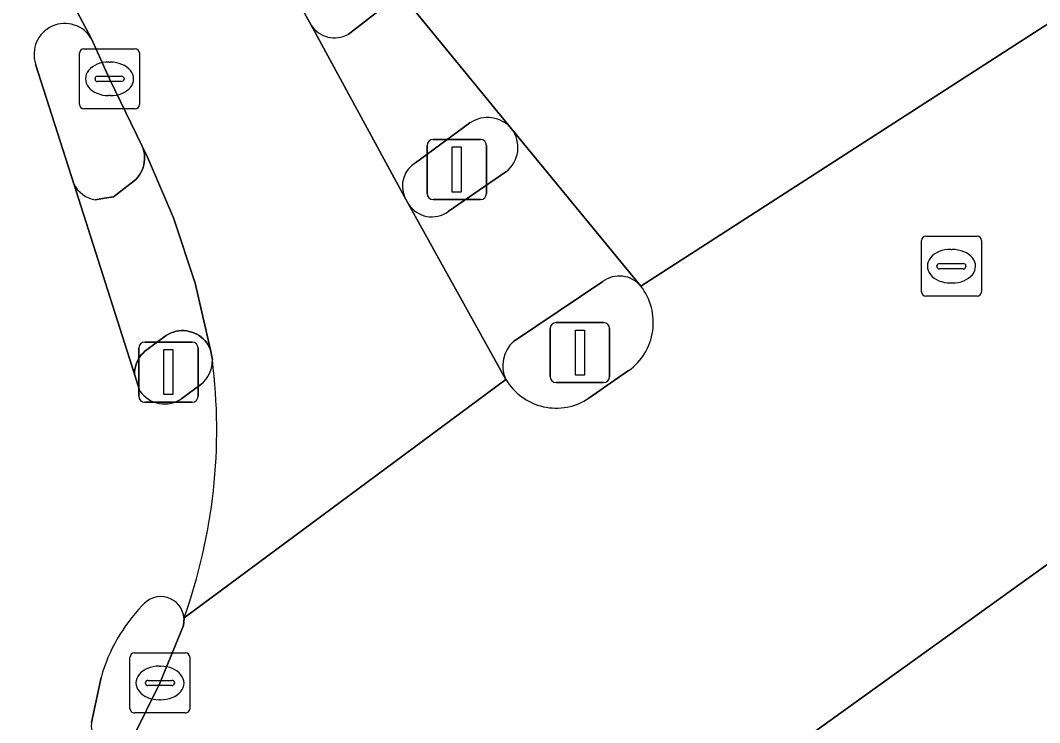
# Model space of a CAD drawing. Extents: x 157445 to 158888, y 383061 to 384688.
# Drawn here: x 158330.73 to 158347.73, y 383478.75 to 383490.44 of the extents above; entities that cross this region are included whole.
import ezdxf

# ---------------------------------------------------------------- set-up
doc = ezdxf.new("R2010")
doc.units = 0
for name, color, linetype in [('IMGEO_Fietspad_gesloten', 7, 'Continuous'), ('IMGEO_Fietspad_open', 7, 'Continuous'), ('IMGEO_Kolk', 7, 'Continuous'), ('IMGEO_Lichtmast', 7, 'Continuous'), ('IMGEO_Rijbaan_lokaal_gesloten', 7, 'Continuous'), ('IMGEO_Rijbaan_regionaal_gesloten', 7, 'Continuous'), ('IMGEO_Rioolput', 7, 'Continuous'), ('IMGEO_Verkeerseiland_open', 7, 'Continuous'), ('IMGEO_Verkeersregelinstallatiepaal', 7, 'Continuous'), ('IMGEO_Voetpad_open', 7, 'Continuous')]:
    doc.layers.add(name, color=color, linetype=linetype)

msp = doc.modelspace()

# ---------------------------------------------------------------- linework, layer by layer
at = {"layer": 'IMGEO_Fietspad_gesloten'}
for points in [[(158331.917, 383490.135), (158329.43, 383494.808), (158328.479, 383494.41), (158329.05, 383492.375), (158330.382, 383483.462), (158330.407, 383483.209), (158330.414, 383482.887), (158330.392, 383482.565), (158330.341, 383482.247), (158330.262, 383481.934), (158330.156, 383481.63), (158330.022, 383481.336), (158329.863, 383481.056), (158329.679, 383480.791), (158329.473, 383480.543), (158327.184, 383478.425), (158324.124, 383476.02), (158320.807, 383473.754), (158313.544, 383468.837), (158299.555, 383459.239)], [(158332.725, 383484.27), (158332.635, 383484.551), (158331.622, 383487.721), (158330.986, 383489.718)], [(158333.738, 383484.382), (158333.422, 383484.146)], [(158331.918, 383478.747), (158332.077, 383479.501)]]:
    msp.add_lwpolyline(points, dxfattribs=at)
for centre, radius, start, end in [((158331.472, 383489.88), 0.513, 29.8223, 198.4334), ((158324.699, 383483.629), 9.306, 340.3011, 7.1619), ((158333.437, 383484.775), 0.495, 307.4084, 1.6212), ((158333.135, 383484.554), 0.499, 214.7453, 305.0794), ((158333.071, 383480.456), 0.39, 5.2421, 142.1302), ((158334.795, 383478.735), 2.824, 136.0199, 164.2634), ((158332.288, 383478.695), 0.374, 171.9854, 329.4641)]:
    msp.add_arc(centre, radius, start, end, dxfattribs=at)
at = {"layer": 'IMGEO_Fietspad_open'}
for points in [[(158341.077, 383486.018), (158338.922, 383488.639)], [(158338.826, 383487.92), (158337.864, 383487.261)], [(158337.205, 383487.384), (158338.826, 383484.465)], [(158338.955, 383485.095), (158340.44, 383486.094)]]:
    msp.add_lwpolyline(points, dxfattribs=at)
for centre, radius, start, end in [((158338.515, 383488.327), 0.513, 307.3844, 37.4054), ((158337.592, 383487.632), 0.46, 212.6583, 306.1969), ((158340.718, 383485.72), 0.466, 39.7048, 126.6877), ((158339.308, 383484.695), 0.534, 131.3688, 205.4871)]:
    msp.add_arc(centre, radius, start, end, dxfattribs=at)
at = {"layer": 'IMGEO_Kolk'}
for p, q in [((158331.792, 383489.971), (158332.644, 383489.971)), ((158331.717, 383489.045), (158331.717, 383489.897)), ((158332.718, 383489.897), (158332.718, 383489.045)), ((158332.205, 383489.751), (158332.23, 383489.751)), ((158331.976, 383489.465), (158331.976, 383489.477)), ((158332.414, 383489.428), (158332.016, 383489.428)), ((158332.019, 383489.514), (158332.417, 383489.514)), ((158332.46, 383489.477), (158332.46, 383489.465)), ((158332.228, 383489.191), (158332.203, 383489.191)), ((158332.644, 383488.971), (158331.792, 383488.971)), ((158332.633, 383479.907), (158333.485, 383479.907)), ((158332.558, 383478.981), (158332.558, 383479.833)), ((158333.559, 383479.833), (158333.559, 383478.981)), ((158333.046, 383479.687), (158333.071, 383479.687)), ((158332.817, 383479.401), (158332.817, 383479.413)), ((158332.86, 383479.45), (158333.258, 383479.45)), ((158333.301, 383479.413), (158333.301, 383479.401)), ((158333.255, 383479.364), (158332.857, 383479.364)), ((158333.069, 383479.127), (158333.044, 383479.127)), ((158333.485, 383478.907), (158332.633, 383478.907))]:
    msp.add_line(p, q, dxfattribs=at)
for points in [[(158331.792, 383489.971), (158332.644, 383489.971)], [(158331.717, 383489.045), (158331.717, 383489.897)], [(158332.718, 383489.897), (158332.718, 383489.045)], [(158332.644, 383488.971), (158331.792, 383488.971)], [(158332.633, 383479.907), (158333.485, 383479.907)], [(158332.558, 383478.981), (158332.558, 383479.833)], [(158333.559, 383479.833), (158333.559, 383478.981)], [(158333.485, 383478.907), (158332.633, 383478.907)]]:
    msp.add_lwpolyline(points, dxfattribs=at)
for centre, radius, start, end in [((158331.794, 383489.895), 0.0765, 91.552, 178.448), ((158331.794, 383489.895), 0.0765, 91.552, 178.448), ((158332.642, 383489.895), 0.0765, 1.552, 88.448), ((158332.642, 383489.895), 0.0765, 1.552, 88.448), ((158332.016, 383489.474), 0.0403, 85.8775, 175.7526), ((158332.013, 383489.464), 0.0366, 178.938, 274.7102), ((158332.417, 383489.471), 0.043, 264.8664, 352.4533), ((158332.421, 383489.476), 0.0386, 1.7309, 96.639), ((158331.794, 383489.047), 0.0765, 181.552, 268.448), ((158331.794, 383489.047), 0.0765, 181.552, 268.448), ((158332.642, 383489.047), 0.0765, 271.552, 358.448), ((158332.642, 383489.047), 0.0765, 271.552, 358.448), ((158332.635, 383479.831), 0.0765, 91.552, 178.448), ((158332.635, 383479.831), 0.0765, 91.552, 178.448), ((158333.483, 383479.831), 0.0765, 1.552, 88.448), ((158333.483, 383479.831), 0.0765, 1.552, 88.448), ((158332.857, 383479.41), 0.0403, 85.8775, 175.7526), ((158332.854, 383479.4), 0.0366, 178.938, 274.7102), ((158333.258, 383479.407), 0.043, 264.8664, 352.4533), ((158333.262, 383479.412), 0.0386, 1.7309, 96.639), ((158332.635, 383478.983), 0.0765, 181.552, 268.448), ((158332.635, 383478.983), 0.0765, 181.552, 268.448), ((158333.483, 383478.983), 0.0765, 271.552, 358.448), ((158333.483, 383478.983), 0.0765, 271.552, 358.448)]:
    msp.add_arc(centre, radius, start, end, dxfattribs=at)
for centre, major_axis, ratio, start_param, end_param in [((158332.204, 383489.471), (-0.387, 0.002), 0.722429, 4.712389, 7.853982), ((158332.229, 383489.471), (-0.39, 0.002), 0.717154, 1.570796, 4.712389), ((158333.045, 383479.407), (-0.387, 0.002), 0.722429, 4.712389, 7.853982), ((158333.07, 383479.407), (-0.39, 0.002), 0.717154, 1.570796, 4.712389)]:
    msp.add_ellipse(centre, major_axis=major_axis, ratio=ratio, start_param=start_param, end_param=end_param, dxfattribs=at)
at = {"layer": 'IMGEO_Lichtmast'}
for p, q in [((158339.665, 383485.41), (158340.455, 383485.41)), ((158340.455, 383485.41), (158339.665, 383485.41)), ((158339.565, 383484.51), (158339.565, 383485.31)), ((158339.565, 383485.31), (158339.565, 383484.51)), ((158340.555, 383485.31), (158340.555, 383484.51)), ((158340.555, 383484.51), (158340.555, 383485.31)), ((158340.455, 383484.41), (158339.665, 383484.41)), ((158339.665, 383484.41), (158340.455, 383484.41))]:
    msp.add_line(p, q, dxfattribs=at)
msp.add_lwpolyline([(158339.985, 383485.285), (158340.135, 383485.285), (158340.135, 383484.535), (158339.985, 383484.535), (158339.985, 383485.285)], dxfattribs=at)
for centre, start, end in [((158339.665, 383485.31), 90, 180), ((158339.665, 383485.31), 90, 180), ((158340.455, 383485.31), 0, 90), ((158340.455, 383485.31), 360, 90), ((158339.665, 383484.51), 180, 270), ((158339.665, 383484.51), 180, 270), ((158340.455, 383484.51), 270, 0), ((158340.455, 383484.51), 270, 0)]:
    msp.add_arc(centre, 0.1, start, end, dxfattribs=at)
at = {"layer": 'IMGEO_Rijbaan_lokaal_gesloten'}
for points in [[(158335.584, 383497.313), (158332.02, 383501.191), (158331.999, 383501.22), (158329.21, 383504.517), (158324.601, 383501.77), (158328.479, 383494.41), (158329.43, 383494.808), (158331.917, 383490.135), (158332.219, 383489.472), (158332.764, 383488.348), (158332.834, 383488.206), (158333.287, 383487.156), (158333.644, 383486.069), (158333.902, 383484.955), (158333.932, 383484.789)], [(158335.144, 383493.199), (158336.803, 383491.224), (158338.922, 383488.639), (158341.077, 383486.018), (158348.141, 383490.567)], [(158333.46, 383480.492), (158338.826, 383484.465), (158337.205, 383487.384), (158337.137, 383487.506), (158335.581, 383490.365), (158334.326, 383492.638)]]:
    msp.add_lwpolyline(points, dxfattribs=at)
msp.add_arc((158324.699, 383483.629), 9.306, 340.3011, 7.1619, dxfattribs=at)
at = {"layer": 'IMGEO_Rijbaan_regionaal_gesloten'}
for points in [[(158350.235, 383491.155), (158349.571, 383490.888), (158348.919, 383490.712), (158348.554, 383490.629), (158348.141, 383490.567), (158341.077, 383486.018)], [(158330.813, 383476.515), (158329.168, 383475.321), (158330.923, 383472.843), (158332.678, 383470.364), (158337.57, 383473.945), (158341.782, 383477.024), (158359.626, 383489.838)], [(158355.75, 383483.539), (158356.067, 383483.78), (158358.815, 383485.743), (158358.929, 383485.824), (158361.269, 383487.463), (158359.626, 383489.838), (158341.782, 383477.024), (158337.57, 383473.945), (158332.678, 383470.364), (158332.338, 383470.115)], [(158340.873, 383484.611), (158340.212, 383484.154)], [(158338.826, 383484.465), (158333.46, 383480.492), (158333.45, 383480.362), (158333.056, 383479.406), (158332.61, 383478.505)]]:
    msp.add_lwpolyline(points, dxfattribs=at)
for centre, radius, start, end in [((158340.294, 383485.413), 0.99, 305.8298, 37.6706), ((158339.665, 383484.959), 0.973, 210.4806, 304.2256)]:
    msp.add_arc(centre, radius, start, end, dxfattribs=at)
at = {"layer": 'IMGEO_Rioolput'}
for p, q in [((158345.755, 383485.924), (158345.755, 383486.776)), ((158345.83, 383486.85), (158346.682, 383486.85)), ((158346.756, 383486.776), (158346.756, 383485.924)), ((158346.243, 383486.63), (158346.268, 383486.63)), ((158346.057, 383486.393), (158346.455, 383486.393)), ((158346.014, 383486.344), (158346.014, 383486.356)), ((158346.452, 383486.307), (158346.054, 383486.307)), ((158346.498, 383486.356), (158346.498, 383486.344)), ((158346.266, 383486.07), (158346.241, 383486.07)), ((158346.682, 383485.85), (158345.83, 383485.85))]:
    msp.add_line(p, q, dxfattribs=at)
for points in [[(158345.755, 383485.924), (158345.755, 383486.776)], [(158345.83, 383486.85), (158346.682, 383486.85)], [(158346.756, 383486.776), (158346.756, 383485.924)], [(158346.682, 383485.85), (158345.83, 383485.85)]]:
    msp.add_lwpolyline(points, dxfattribs=at)
for centre, radius, start, end in [((158345.832, 383486.774), 0.0765, 91.552, 178.448), ((158345.832, 383486.774), 0.0765, 91.552, 178.448), ((158346.68, 383486.774), 0.0765, 1.552, 88.448), ((158346.68, 383486.774), 0.0765, 1.552, 88.448), ((158346.054, 383486.353), 0.0403, 85.8775, 175.7526), ((158346.459, 383486.355), 0.0386, 1.7309, 96.639), ((158346.051, 383486.343), 0.0366, 178.938, 274.7102), ((158346.455, 383486.35), 0.043, 264.8664, 352.4533), ((158345.832, 383485.926), 0.0765, 181.552, 268.448), ((158345.832, 383485.926), 0.0765, 181.552, 268.448), ((158346.68, 383485.926), 0.0765, 271.552, 358.448), ((158346.68, 383485.926), 0.0765, 271.552, 358.448)]:
    msp.add_arc(centre, radius, start, end, dxfattribs=at)
for centre, major_axis, ratio, start_param, end_param in [((158346.242, 383486.35), (-0.387, 0.002), 0.722429, 4.712389, 7.853982), ((158346.267, 383486.35), (-0.39, 0.002), 0.717154, 1.570796, 4.712389)]:
    msp.add_ellipse(centre, major_axis=major_axis, ratio=ratio, start_param=start_param, end_param=end_param, dxfattribs=at)
at = {"layer": 'IMGEO_Verkeerseiland_open'}
for points in [[(158334.326, 383492.638), (158335.581, 383490.365)], [(158336.194, 383490.212), (158336.694, 383490.595)], [(158331.985, 383487.457), (158332.132, 383487.481), (158332.284, 383487.507), (158332.629, 383487.77), (158332.662, 383487.801), (158332.692, 383487.835), (158332.718, 383487.872), (158332.742, 383487.911), (158332.762, 383487.951), (158332.778, 383487.994), (158332.79, 383488.037), (158332.798, 383488.082), (158332.803, 383488.127), (158332.803, 383488.172), (158332.799, 383488.218), (158332.791, 383488.262), (158332.779, 383488.306), (158332.764, 383488.348), (158332.219, 383489.472), (158331.917, 383490.135)], [(158330.986, 383489.718), (158331.622, 383487.721)], [(158338.226, 383488.737), (158337.321, 383488.074)], [(158337.864, 383487.261), (158338.826, 383487.92)], [(158337.137, 383487.506), (158337.205, 383487.384)], [(158340.44, 383486.094), (158338.955, 383485.095)], [(158333.932, 383484.789), (158333.902, 383484.955), (158333.884, 383484.996), (158333.863, 383485.035), (158333.839, 383485.072), (158333.811, 383485.107), (158333.78, 383485.139), (158333.747, 383485.168), (158333.711, 383485.195), (158333.673, 383485.217), (158333.633, 383485.237), (158333.591, 383485.253), (158333.548, 383485.264), (158333.504, 383485.273), (158333.46, 383485.277), (158333.416, 383485.277), (158333.371, 383485.273), (158333.327, 383485.265), (158333.284, 383485.253), (158333.243, 383485.238), (158333.203, 383485.219), (158333.164, 383485.196), (158333.145, 383485.183), (158332.844, 383484.962), (158332.809, 383484.935), (158332.776, 383484.904), (158332.747, 383484.871), (158332.72, 383484.835), (158332.697, 383484.797), (158332.677, 383484.757), (158332.661, 383484.716), (158332.649, 383484.673), (158332.64, 383484.629), (158332.636, 383484.585), (158332.635, 383484.551), (158332.725, 383484.27)], [(158340.212, 383484.154), (158340.873, 383484.611)], [(158333.422, 383484.146), (158333.738, 383484.382)], [(158332.61, 383478.505), (158333.056, 383479.406), (158333.45, 383480.362), (158333.46, 383480.492)], [(158332.077, 383479.501), (158331.918, 383478.747)]]:
    msp.add_lwpolyline(points, dxfattribs=at)
for centre, radius, start, end in [((158331.472, 383489.88), 0.513, 29.8223, 198.4334), ((158335.97, 383490.618), 0.464, 213.029, 298.9425), ((158338.52, 383488.303), 0.524, 39.8608, 124.1096), ((158338.515, 383488.327), 0.513, 307.3844, 37.4054), ((158337.552, 383487.685), 0.452, 120.7267, 203.3745), ((158332.058, 383487.939), 0.488, 206.5768, 261.3685), ((158337.592, 383487.632), 0.46, 212.6583, 306.1969), ((158340.718, 383485.72), 0.466, 39.7048, 126.6877), ((158340.294, 383485.413), 0.99, 305.8298, 37.6706), ((158339.308, 383484.695), 0.534, 131.3688, 205.4871), ((158333.437, 383484.775), 0.495, 307.4084, 1.6212), ((158339.665, 383484.959), 0.973, 210.4806, 304.2256), ((158333.135, 383484.554), 0.499, 214.7453, 305.0794), ((158333.071, 383480.456), 0.39, 5.2421, 142.1302), ((158334.795, 383478.735), 2.824, 136.0199, 164.2634), ((158332.288, 383478.695), 0.374, 171.9854, 329.4641)]:
    msp.add_arc(centre, radius, start, end, dxfattribs=at)
at = {"layer": 'IMGEO_Verkeersregelinstallatiepaal'}
for p, q in [((158337.612, 383488.461), (158338.402, 383488.461)), ((158338.402, 383488.461), (158337.612, 383488.461)), ((158337.512, 383487.561), (158337.512, 383488.361)), ((158337.512, 383488.361), (158337.512, 383487.561)), ((158338.502, 383488.361), (158338.502, 383487.561)), ((158338.502, 383487.561), (158338.502, 383488.361)), ((158338.402, 383487.461), (158337.612, 383487.461)), ((158337.612, 383487.461), (158338.402, 383487.461)), ((158332.805, 383485.085), (158333.595, 383485.085)), ((158333.595, 383485.085), (158332.805, 383485.085)), ((158332.705, 383484.185), (158332.705, 383484.985)), ((158332.705, 383484.985), (158332.705, 383484.185)), ((158333.695, 383484.985), (158333.695, 383484.185)), ((158333.695, 383484.185), (158333.695, 383484.985)), ((158333.595, 383484.085), (158332.805, 383484.085)), ((158332.805, 383484.085), (158333.595, 383484.085))]:
    msp.add_line(p, q, dxfattribs=at)
for points in [[(158337.932, 383488.336), (158338.082, 383488.336), (158338.082, 383487.586), (158337.932, 383487.586), (158337.932, 383488.336)], [(158333.125, 383484.96), (158333.275, 383484.96), (158333.275, 383484.21), (158333.125, 383484.21), (158333.125, 383484.96)]]:
    msp.add_lwpolyline(points, dxfattribs=at)
for centre, start, end in [((158337.612, 383488.361), 90, 180), ((158337.612, 383488.361), 90, 180), ((158338.402, 383488.361), 0, 90), ((158338.402, 383488.361), 360, 90), ((158337.612, 383487.561), 180, 270), ((158337.612, 383487.561), 180, 270), ((158338.402, 383487.561), 270, 0), ((158338.402, 383487.561), 270, 0), ((158332.805, 383484.985), 90, 180), ((158332.805, 383484.985), 90, 180), ((158333.595, 383484.985), 0, 90), ((158333.595, 383484.985), 360, 90), ((158332.805, 383484.185), 180, 270), ((158332.805, 383484.185), 180, 270), ((158333.595, 383484.185), 270, 0), ((158333.595, 383484.185), 270, 0)]:
    msp.add_arc(centre, 0.1, start, end, dxfattribs=at)
at = {"layer": 'IMGEO_Voetpad_open'}
for points in [[(158338.922, 383488.639), (158336.803, 383491.224)], [(158336.694, 383490.595), (158336.194, 383490.212)], [(158335.581, 383490.365), (158337.137, 383487.506)], [(158337.321, 383488.074), (158338.226, 383488.737)], [(158331.622, 383487.721), (158332.635, 383484.551), (158332.636, 383484.585), (158332.64, 383484.629), (158332.649, 383484.673), (158332.661, 383484.716), (158332.677, 383484.757), (158332.697, 383484.797), (158332.72, 383484.835), (158332.747, 383484.871), (158332.776, 383484.904), (158332.809, 383484.935), (158332.844, 383484.962), (158333.145, 383485.183), (158333.164, 383485.196), (158333.203, 383485.219), (158333.243, 383485.238), (158333.284, 383485.253), (158333.327, 383485.265), (158333.371, 383485.273), (158333.416, 383485.277), (158333.46, 383485.277), (158333.504, 383485.273), (158333.548, 383485.264), (158333.591, 383485.253), (158333.633, 383485.237), (158333.673, 383485.217), (158333.711, 383485.195), (158333.747, 383485.168), (158333.78, 383485.139), (158333.811, 383485.107), (158333.839, 383485.072), (158333.863, 383485.035), (158333.884, 383484.996), (158333.902, 383484.955), (158333.644, 383486.069), (158333.287, 383487.156), (158332.834, 383488.206), (158332.764, 383488.348), (158332.779, 383488.306), (158332.791, 383488.262), (158332.799, 383488.218), (158332.803, 383488.172), (158332.803, 383488.127), (158332.798, 383488.082), (158332.79, 383488.037), (158332.778, 383487.994), (158332.762, 383487.951), (158332.742, 383487.911), (158332.718, 383487.872), (158332.692, 383487.835), (158332.662, 383487.801), (158332.629, 383487.77), (158332.284, 383487.507), (158332.132, 383487.481), (158331.985, 383487.457)]]:
    msp.add_lwpolyline(points, dxfattribs=at)
for centre, radius, start, end in [((158335.97, 383490.618), 0.464, 213.029, 298.9425), ((158338.52, 383488.303), 0.524, 39.8608, 124.1096), ((158337.552, 383487.685), 0.452, 120.7267, 203.3745), ((158332.058, 383487.939), 0.488, 206.5768, 261.3685)]:
    msp.add_arc(centre, radius, start, end, dxfattribs=at)

doc.saveas('drawing.dxf')
